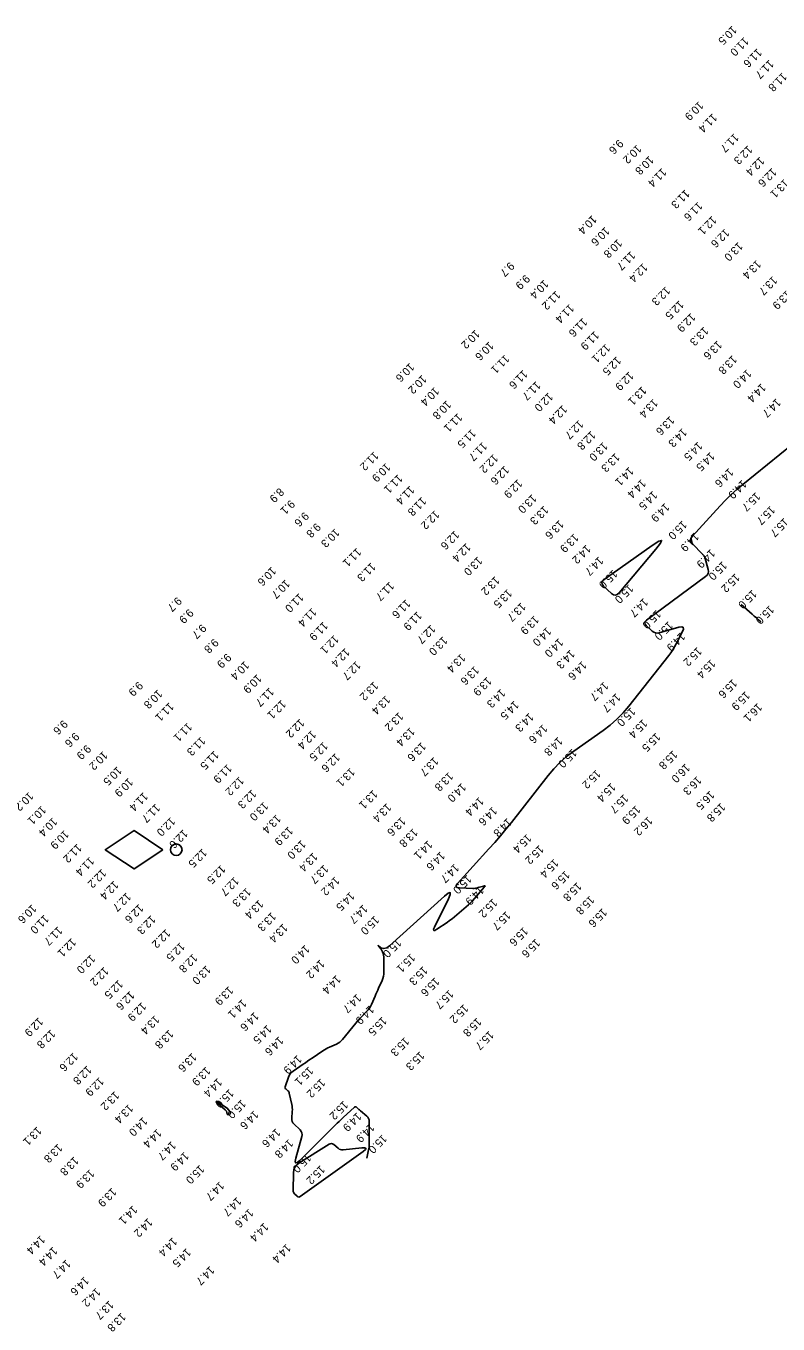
# Model space of a CAD drawing. Extents: x 988130 to 1132882, y 654656 to 841453.
# Drawn here: x 1027803 to 1028273, y 825754 to 826565 of the extents above; entities that cross this region are included whole.
import ezdxf

# ---------------------------------------------------------------- set-up
doc = ezdxf.new("R2010")
doc.units = 0
for name, color, linetype in [('V-CHAN-NAID', 7, 'Continuous'), ('V-TOPO-MAJR', 7, 'Continuous'), ('V-TOPO-SOUN', 7, 'Continuous')]:
    doc.layers.add(name, color=color, linetype=linetype)

msp = doc.modelspace()

# ---------------------------------------------------------------- linework, layer by layer
at = {"layer": 'V-CHAN-NAID'}
msp.add_lwpolyline([(1027888.4, 826049.98), (1027870.4, 826061.98), (1027852.4, 826049.98), (1027870.4, 826037.98)], close=True, dxfattribs=at)
msp.add_circle((1027896.8, 826049.98), 3.6, dxfattribs=at)
at = {"layer": 'V-TOPO-MAJR'}
msp.add_lwpolyline([(1028015.83, 825857.21), (1028016.99, 825862.43), (1028017.15, 825863.3), (1028017.27, 825864.18), (1028017.35, 825865.06), (1028017.37, 825865.95), (1028017.38, 825880.26), (1028017.29, 825881.21), (1028017, 825882.08), (1028016.52, 825882.86), (1028015.85, 825883.56), (1028011.87, 825886.91), (1028011.56, 825887.18), (1028011.26, 825887.44), (1028010.95, 825887.71), (1028010.65, 825887.99), (1028009.46, 825889.09), (1028009.16, 825889.3), (1028008.86, 825889.37), (1028008.56, 825889.3), (1028008.26, 825889.1), (1028001.2, 825882.65), (1027999.92, 825881.48), (1027998.66, 825880.3), (1027997.42, 825879.1), (1027996.18, 825877.89), (1027973.94, 825855.93), (1027972.32, 825854.57), (1027971.38, 825854.36), (1027971.11, 825855.28), (1027971.52, 825857.35), (1027975.3, 825870.81), (1027975.48, 825871.96), (1027975.35, 825873.04), (1027974.92, 825874.03), (1027974.18, 825874.94), (1027970.35, 825878.65), (1027969.69, 825879.43), (1027969.24, 825880.3), (1027969, 825881.24), (1027968.98, 825882.27), (1027969.32, 825886.54), (1027969.36, 825887.6), (1027969.33, 825888.66), (1027969.21, 825889.71), (1027969.02, 825890.76), (1027967.44, 825897.97), (1027967.31, 825898.38), (1027967.13, 825898.75), (1027966.88, 825899.09), (1027966.57, 825899.39), (1027965.2, 825900.51), (1027964.92, 825900.81), (1027964.76, 825901.14), (1027964.73, 825901.51), (1027964.82, 825901.91), (1027966.97, 825907.88), (1027967.45, 825908.96), (1027968.08, 825909.93), (1027968.85, 825910.79), (1027969.77, 825911.54), (1027976.09, 825915.96), (1027977.48, 825916.93), (1027978.87, 825917.89), (1027980.26, 825918.84), (1027981.66, 825919.79), (1027988.35, 825924.32), (1027989.36, 825924.97), (1027990.4, 825925.57), (1027991.46, 825926.12), (1027992.55, 825926.63), (1027996.96, 825928.56), (1027998.02, 825929.1), (1027998.99, 825929.75), (1027999.88, 825930.52), (1028000.68, 825931.39), (1028009.06, 825941.63), (1028009.87, 825942.6), (1028010.7, 825943.56), (1028011.55, 825944.49), (1028012.43, 825945.42), (1028015.95, 825949.07), (1028016.79, 825950.01), (1028017.53, 825951.01), (1028018.18, 825952.08), (1028018.74, 825953.21), (1028021.08, 825958.49), (1028021.62, 825959.73), (1028022.17, 825960.96), (1028022.72, 825962.2), (1028023.28, 825963.44), (1028025.49, 825968.38), (1028025.97, 825969.63), (1028026.31, 825970.91), (1028026.51, 825972.22), (1028026.57, 825973.56), (1028026.47, 825982.58), (1028026.28, 825984.47), (1028025.76, 825986.21), (1028024.9, 825987.82), (1028023.7, 825989.29), (1028022.96, 825990.06), (1028024.71, 825988.71), (1028026.48, 825988.22), (1028028.29, 825988.6), (1028030.12, 825989.84), (1028064.5, 826021.01), (1028066.82, 826022.87), (1028067.98, 826023.19), (1028067.99, 826021.99), (1028066.84, 826019.24), (1028058.18, 826001.63), (1028057.64, 826000.27), (1028057.71, 825999.59), (1028058.38, 825999.62), (1028059.67, 826000.34), (1028066.03, 826004.62), (1028067.6, 826005.7), (1028069.13, 826006.83), (1028070.63, 826008), (1028072.09, 826009.22), (1028077.97, 826014.25), (1028079.34, 826015.48), (1028080.67, 826016.75), (1028081.95, 826018.07), (1028083.19, 826019.44), (1028089.32, 826026.51), (1028089.7, 826027.04), (1028089.75, 826027.35), (1028089.45, 826027.43), (1028088.8, 826027.29), (1028085.55, 826026.28), (1028084.73, 826026.07), (1028083.9, 826025.92), (1028083.06, 826025.84), (1028082.21, 826025.84), (1028073.7, 826026.14), (1028072.35, 826026.35), (1028071.71, 826026.86), (1028071.79, 826027.67), (1028072.58, 826028.79), (1028092.21, 826050.46), (1028095.83, 826054.52), (1028099.38, 826058.65), (1028102.84, 826062.84), (1028106.24, 826067.09), (1028129.12, 826096.27), (1028132.72, 826100.53), (1028136.6, 826104.5), (1028140.76, 826108.17), (1028145.2, 826111.55), (1028163.51, 826124.48), (1028167.94, 826127.85), (1028172.11, 826131.52), (1028175.99, 826135.48), (1028179.6, 826139.74), (1028204.57, 826171.36), (1028205.86, 826173.08), (1028207.06, 826174.86), (1028208.18, 826176.69), (1028209.21, 826178.58), (1028213.15, 826186.25), (1028213.75, 826187.86), (1028213.58, 826188.84), (1028212.65, 826189.2), (1028210.96, 826188.93), (1028198.66, 826185.49), (1028197.45, 826185.29), (1028196.32, 826185.4), (1028195.26, 826185.82), (1028194.28, 826186.55), (1028190.51, 826190.07), (1028189.81, 826190.94), (1028189.61, 826191.77), (1028189.91, 826192.58), (1028190.7, 826193.36), (1028227.61, 826220.61), (1028228.56, 826221.51), (1028229.14, 826222.54), (1028229.35, 826223.71), (1028229.18, 826225.01), (1028227.19, 826232.82), (1028227.13, 826233), (1028227.05, 826233.17), (1028226.94, 826233.32), (1028226.81, 826233.46), (1028226.23, 826233.99), (1028226.09, 826234.12), (1028225.95, 826234.25), (1028225.81, 826234.39), (1028225.68, 826234.53), (1028219.33, 826241.03), (1028218.49, 826242.16), (1028218.2, 826243.31), (1028218.45, 826244.46), (1028219.24, 826245.63), (1028236.73, 826264.91), (1028240.06, 826268.44), (1028243.52, 826271.84), (1028247.11, 826275.11), (1028250.82, 826278.24), (1028281.64, 826303.23)], dxfattribs=at)
for points in [[(1028162.7, 826216.86), (1028163.1, 826217.89), (1028164.15, 826218.89), (1028194.18, 826240.12), (1028198.3, 826242.78), (1028200.05, 826243.26), (1028199.43, 826241.56), (1028196.44, 826237.67), (1028173.51, 826210.39), (1028172.41, 826209.4), (1028171.26, 826209.02), (1028170.08, 826209.25), (1028168.85, 826210.08), (1028163.88, 826214.66), (1028162.96, 826215.78)], [(1028249.81, 826203.2), (1028256.59, 826197.17), (1028257.95, 826195.96), (1028259.31, 826194.75), (1028260.68, 826193.55), (1028262.04, 826192.35), (1028260.68, 826193.55), (1028259.31, 826194.75), (1028257.95, 826195.96), (1028256.59, 826197.17)], [(1027921.5, 825892.43), (1027922.04, 825892.8), (1027928.64, 825888.55), (1027929.47, 825887.46), (1027930.24, 825886.39), (1027930.6, 825885.35), (1027930.09, 825884.66), (1027929.82, 825884.48), (1027929.32, 825884.41), (1027928.72, 825884.85), (1027928.44, 825885.81), (1027928.1, 825886.72), (1027927.36, 825887.57)], [(1027970.03, 825836.02), (1027970.3, 825835.54), (1027970.68, 825835.1), (1027972.43, 825833.45), (1027972.87, 825833.13), (1027973.33, 825833.01), (1027973.79, 825833.07), (1027974.28, 825833.33), (1028013.67, 825861.52), (1028015.01, 825862.65), (1028015.31, 825863.39), (1028014.59, 825863.74), (1028012.84, 825863.7), (1028001.04, 825862.49), (1028000.18, 825862.48), (1027999.37, 825862.64), (1027998.61, 825862.96), (1027997.9, 825863.45), (1027995.17, 825865.75), (1027994.48, 825866.2), (1027993.77, 825866.38), (1027993.04, 825866.3), (1027992.3, 825865.96), (1027973.45, 825854.21), (1027971.95, 825853.02), (1027970.87, 825851.6), (1027970.21, 825849.93), (1027969.98, 825848.03), (1027969.83, 825837.12), (1027969.88, 825836.55)]]:
    msp.add_lwpolyline(points, close=True, dxfattribs=at)

# ---------------------------------------------------------------- texts
at = {"layer": 'V-TOPO-SOUN'}
for s, p in [('10.5 ', (1028244.23, 826564.97)), ('11.0 ', (1028251.68, 826557.96)), ('11.6 ', (1028259.95, 826550.89)), ('11.7 ', (1028267.36, 826543.83)), ('11.8 ', (1028275.53, 826535.81)), ('10.9 ', (1028223.33, 826517.76)), ('11.4 ', (1028231.89, 826510.24)), ('11.7 ', (1028245.49, 826497.83)), ('9.6', (1028173.3, 826494.07)), ('10.2 ', (1028184.67, 826490.79)), ('12.3 ', (1028253.96, 826490.26)), ('10.8 ', (1028192.31, 826483.79)), ('12.4 ', (1028261.52, 826483.15)), ('11.4 ', (1028200.32, 826476.19)), ('12.6 ', (1028269.12, 826476.23)), ('13.1 ', (1028276.71, 826469.33)), ('11.3 ', (1028214.84, 826462.72)), ('11.6 ', (1028222.79, 826454.99)), ('10.4 ', (1028156.74, 826446.67)), ('12.1 ', (1028231.65, 826446.27)), ('10.6 ', (1028164.78, 826439.4)), ('12.6 ', (1028239.66, 826438.3)), ('10.8 ', (1028172.62, 826431.83)), ('11.7 ', (1028180.81, 826424.16)), ('13.0 ', (1028248.02, 826429.91)), ('9.7', (1028105.21, 826417.55)), ('12.4 ', (1028188.48, 826416.69)), ('13.4 ', (1028259.42, 826418.7)), ('9.9', (1028114.91, 826409.58)), ('13.7 ', (1028269.53, 826408.62)), ('10.4 ', (1028126.58, 826406.31)), ('12.3 ', (1028202.64, 826402.15)), ('13.9 ', (1028278.14, 826399.73)), ('11.2 ', (1028134.05, 826399.42)), ('12.5 ', (1028211.13, 826393.43)), ('11.4 ', (1028142.52, 826391.15)), ('12.9 ', (1028218.41, 826385.51)), ('11.6 ', (1028150.81, 826382.53)), ('13.3 ', (1028226.5, 826376.96)), ('10.2 ', (1028083.59, 826375.11)), ('10.6 ', (1028092.32, 826367.8)), ('11.9 ', (1028158.18, 826374.3)), ('13.6 ', (1028235.04, 826368.35)), ('11.1 ', (1028102.16, 826359.6)), ('12.1 ', (1028165.14, 826366.28)), ('13.8 ', (1028244.33, 826359.13)), ('10.6 ', (1028042.69, 826354.4)), ('12.5 ', (1028171.97, 826358.5)), ('10.2 ', (1028050.49, 826346.92)), ('11.6 ', (1028113.54, 826350.04)), ('11.7 ', (1028121.73, 826342.95)), ('12.9 ', (1028179.82, 826349.03)), ('14.0 ', (1028253.41, 826350.4)), ('10.4 ', (1028058.24, 826339.39)), ('12.0 ', (1028129.42, 826335.88)), ('13.1 ', (1028187.86, 826339.76)), ('14.4 ', (1028262.43, 826341.58)), ('10.8 ', (1028065.77, 826330.93)), ('12.4 ', (1028138.26, 826328.02)), ('13.4 ', (1028194.92, 826331.96)), ('14.7 ', (1028271.82, 826332.23)), ('11.1 ', (1028072.78, 826322.95)), ('12.7 ', (1028148.36, 826318.7)), ('13.6 ', (1028205.31, 826321.15)), ('11.5 ', (1028081.23, 826313.06)), ('12.8 ', (1028156.03, 826311.89)), ('14.3 ', (1028213.07, 826313.64)), ('11.7 ', (1028088.21, 826305.02)), ('13.0 ', (1028163.59, 826304.97)), ('14.5 ', (1028222.79, 826305.15)), ('11.2 ', (1028020.37, 826299.04)), ('12.2 ', (1028095.05, 826297.5)), ('13.3 ', (1028171.13, 826298.05)), ('14.5 ', (1028230.44, 826298.69)), ('10.9 ', (1028027.8, 826291.87)), ('12.6 ', (1028102, 826290.12)), ('14.1 ', (1028179.84, 826289.43)), ('14.6 ', (1028242.13, 826288.64)), ('11.1 ', (1028035.37, 826284.8)), ('12.9 ', (1028110.25, 826281.74)), ('14.4 ', (1028187.48, 826281.82)), ('14.9 ', (1028250.45, 826281.33)), ('8.9', (1027961.21, 826276.39)), ('11.4 ', (1028042.8, 826277.69)), ('11.8 ', (1028050.2, 826270.63)), ('13.0 ', (1028119.14, 826272.37)), ('14.5 ', (1028194.61, 826274.43)), ('15.7 ', (1028258.97, 826273.58)), ('9.1', (1027968.02, 826268.85)), ('12.2 ', (1028058.42, 826262.33)), ('13.3 ', (1028126.62, 826265.15)), ('14.9 ', (1028202.17, 826266.87)), ('15.7 ', (1028268.12, 826265.15)), ('9.6', (1027976.74, 826261.35)), ('9.8', (1027984.18, 826254.47)), ('13.6 ', (1028136.09, 826256.2)), ('15.0 ', (1028213.05, 826255.88)), ('15.7 ', (1028276.59, 826257.57)), ('10.3 ', (1027996, 826250.97)), ('12.6 ', (1028070.8, 826249.59)), ('13.9 ', (1028145.35, 826247.81)), ('14.9 ', (1028220.57, 826248.39)), ('11.1 ', (1028009.55, 826238.8)), ('12.4 ', (1028078.01, 826241.87)), ('14.2 ', (1028152.96, 826240.78)), ('14.9 ', (1028230.66, 826238.06)), ('11.3 ', (1028018.61, 826229.69)), ('13.0 ', (1028085.25, 826233.38)), ('14.7 ', (1028160.9, 826233.43)), ('15.0 ', (1028238.13, 826230.53)), ('10.6 ', (1027956.37, 826226.98)), ('15.0 ', (1028169.64, 826225.19)), ('15.2 ', (1028246.07, 826222.9)), ('10.7 ', (1027964.99, 826219.07)), ('11.7 ', (1028030.14, 826217.64)), ('13.2 ', (1028096.1, 826221.13)), ('13.5 ', (1028103.8, 826213.15)), ('15.0 ', (1028179.59, 826216.05)), ('9.7', (1027897.31, 826208.29)), ('11.0 ', (1027973.55, 826210.44)), ('11.6 ', (1028040.38, 826206.65)), ('14.7 ', (1028188.82, 826207.49)), ('15.0 ', (1028256.7, 826212.66)), ('9.9', (1027904.65, 826200.84)), ('11.4 ', (1027981.64, 826201.41)), ('11.9 ', (1028047.48, 826199.15)), ('13.7 ', (1028112.36, 826204.7)), ('15.0 ', (1028196.87, 826200.08)), ('15.0 ', (1028267.56, 826203)), ('9.7', (1027912.69, 826191.3)), ('11.9 ', (1027988.71, 826192.76)), ('12.7 ', (1028055.94, 826190.85)), ('13.9 ', (1028120.59, 826196.6)), ('14.0 ', (1028128.29, 826189.33)), ('15.0 ', (1028204.42, 826193.04)), ('9.8', (1027920.31, 826182.26)), ('12.1 ', (1027995.51, 826184.45)), ('13.0 ', (1028063.44, 826183.52)), ('14.0 ', (1028135.77, 826182.36)), ('14.9 ', (1028212.01, 826186.06)), ('9.9', (1027928.3, 826172.98)), ('12.4 ', (1028002.36, 826176.24)), ('13.4 ', (1028074.65, 826172.78)), ('14.3 ', (1028143.06, 826175.18)), ('15.2 ', (1028222.45, 826176.87)), ('10.4 ', (1027939.56, 826168.16)), ('12.7 ', (1028009.29, 826168.2)), ('13.6 ', (1028083.22, 826165.08)), ('14.6 ', (1028150.42, 826168.16)), ('15.4 ', (1028230.87, 826169.2)), ('10.9 ', (1027947.35, 826159.86)), ('13.9 ', (1028091.03, 826158.24)), ('15.6 ', (1028244.41, 826156.84)), ('9.9', (1027873.04, 826155.43)), ('10.8 ', (1027885.25, 826150.25)), ('11.7 ', (1027955.01, 826151.61)), ('13.2 ', (1028020.22, 826155.35)), ('14.3 ', (1028099.61, 826150.78)), ('14.7 ', (1028164, 826155.24)), ('15.9 ', (1028252.47, 826149.2)), ('11.1 ', (1027892.43, 826142.23)), ('12.1 ', (1027962.51, 826143.78)), ('13.4 ', (1028027.68, 826146.62)), ('14.5 ', (1028108.08, 826143.34)), ('14.7 ', (1028171.63, 826148.03)), ('16.1 ', (1028260.09, 826141.87)), ('12.2 ', (1027974.05, 826132.11)), ('13.2 ', (1028035.9, 826136.16)), ('14.3 ', (1028117.35, 826135.75)), ('15.0 ', (1028180.91, 826139.19)), ('9.6', (1027826.05, 826131.41)), ('11.1 ', (1027903.86, 826129.67)), ('12.4 ', (1027981.36, 826124.89)), ('13.4 ', (1028043.02, 826126.74)), ('14.6 ', (1028125.89, 826128.62)), ('15.4 ', (1028188.32, 826131.82)), ('9.6', (1027833.29, 826123.6)), ('11.3 ', (1027912.17, 826120.88)), ('12.5 ', (1027988.69, 826117.64)), ('13.6 ', (1028049.99, 826117.38)), ('14.8 ', (1028135.4, 826120.74)), ('15.5 ', (1028196.55, 826123.37)), ('9.9', (1027840.65, 826115.87)), ('10.2 ', (1027851.1, 826111.88)), ('11.5 ', (1027920.53, 826112.12)), ('12.6 ', (1027996.28, 826110.6)), ('13.7 ', (1028057.78, 826108.14)), ('15.0 ', (1028144.29, 826113.34)), ('15.8 ', (1028207.13, 826112.31)), ('10.5 ', (1027859.92, 826102.29)), ('11.9 ', (1027928.72, 826103.71)), ('13.1 ', (1028005.56, 826101.4)), ('15.2 ', (1028159.21, 826100.31)), ('16.0 ', (1028215.01, 826104.04)), ('10.9 ', (1027866.97, 826095.18)), ('12.2 ', (1027936.23, 826096.01)), ('13.8 ', (1028067.03, 826098.74)), ('14.0 ', (1028075.06, 826091.9)), ('15.4 ', (1028168.51, 826091.94)), ('16.3 ', (1028222.24, 826096.27)), ('10.2 ', (1027804.7, 826086.37)), ('11.4 ', (1027876.28, 826086.2)), ('12.3 ', (1027944, 826087.86)), ('13.1 ', (1028019.77, 826087.59)), ('15.7 ', (1028176.5, 826084.91)), ('16.5 ', (1028230.33, 826087.16)), ('10.1 ', (1027812.6, 826077.8)), ('11.7 ', (1027883.92, 826079.02)), ('13.0 ', (1027951.44, 826080.2)), ('13.4 ', (1028028.34, 826079.27)), ('14.4 ', (1028086.13, 826083.22)), ('14.6 ', (1028094.47, 826077.2)), ('15.9 ', (1028184.02, 826077.99)), ('15.8 ', (1028237.09, 826079.55)), ('10.4 ', (1027819.59, 826070.41)), ('12.0 ', (1027893.31, 826070.6)), ('13.4 ', (1027959.35, 826072.29)), ('13.6 ', (1028037.34, 826070.71)), ('14.8 ', (1028103.7, 826070.09)), ('16.2 ', (1028191.58, 826070.99)), ('10.9 ', (1027826.86, 826062.51)), ('12.6 ', (1027901.16, 826062.95)), ('13.9 ', (1027966.92, 826064.76)), ('13.8 ', (1028044.9, 826063.69)), ('15.4 ', (1028115.92, 826060.14)), ('11.2 ', (1027834.91, 826054.02)), ('12.5 ', (1027913.13, 826050.99)), ('13.0 ', (1027974.94, 826056.3)), ('14.1 ', (1028054.04, 826056.07)), ('15.2 ', (1028123.59, 826053.14)), ('11.4 ', (1027842.65, 826045.8)), ('13.4 ', (1027982.27, 826048.51)), ('14.6 ', (1028061.87, 826049.12)), ('15.4 ', (1028132.85, 826044.58)), ('12.2 ', (1027850.22, 826038.27)), ('12.5 ', (1027924.73, 826040.77)), ('13.7 ', (1027989.05, 826040.92)), ('14.7 ', (1028070.67, 826041.52)), ('15.6 ', (1028139.89, 826037.24)), ('12.4 ', (1027857.91, 826030.89)), ('12.7 ', (1027933.1, 826033.34)), ('14.2 ', (1027996.02, 826033.55)), ('15.0 ', (1028078.54, 826034.51)), ('14.9 ', (1028086.23, 826027.5)), ('15.8 ', (1028147.27, 826029.92)), ('12.7 ', (1027865.69, 826023.56)), ('13.3 ', (1027940.59, 826026.43)), ('13.4 ', (1027948.42, 826018.96)), ('14.5 ', (1028005.4, 826023.95)), ('15.2 ', (1028094.6, 826019.7)), ('15.8 ', (1028155.28, 826021.62)), ('10.6 ', (1027806.61, 826016.16)), ('12.6 ', (1027873.45, 826016.28)), ('13.3 ', (1027956.35, 826011.22)), ('14.7 ', (1028013.58, 826015.97)), ('15.7 ', (1028102.92, 826011.87)), ('15.6 ', (1028163.19, 826013.74)), ('11.0 ', (1027814.37, 826009.67)), ('11.7 ', (1027822.92, 826002.36)), ('12.3 ', (1027881, 826009.32)), ('13.4 ', (1027963.58, 826004.1)), ('15.0 ', (1028020.78, 826009.02)), ('12.1 ', (1027831.39, 825995.06)), ('12.2 ', (1027890.34, 826000.69)), ('15.0 ', (1028034.68, 825994.74)), ('15.6 ', (1028113.76, 826001.96)), ('15.6 ', (1028121.41, 825994.69)), ('12.5 ', (1027899.3, 825992.44)), ('14.0 ', (1027977.33, 825990.81)), ('12.0 ', (1027843.35, 825984.77)), ('12.8 ', (1027907.21, 825985.35)), ('13.0 ', (1027915.49, 825977.98)), ('14.2 ', (1027986.72, 825981.7)), ('15.1 ', (1028043.25, 825985.4)), ('12.2 ', (1027851.74, 825977.08)), ('14.4 ', (1027996.82, 825971.93)), ('15.3 ', (1028051.09, 825977.47)), ('15.6 ', (1028058.41, 825970.51)), ('12.5 ', (1027860.68, 825969.01)), ('12.6 ', (1027867.93, 825961.99)), ('13.9 ', (1027929.61, 825964.96)), ('15.7 ', (1028067.21, 825962.69)), ('12.9 ', (1027875.17, 825954.97)), ('14.1 ', (1027937.87, 825956.85)), ('14.7 ', (1028009.63, 825960.2)), ('15.2 ', (1028076.5, 825953.72)), ('13.4 ', (1027883.39, 825946.76)), ('14.6 ', (1027945.55, 825948.87)), ('14.9 ', (1028017.59, 825953.03)), ('15.5 ', (1028025.53, 825945.89)), ('12.9 ', (1027810.78, 825945.45)), ('12.8 ', (1027818.4, 825937.95)), ('13.8 ', (1027892.24, 825937.78)), ('14.5 ', (1027953.61, 825940.84)), ('15.8 ', (1028084.73, 825945.36)), ('14.6 ', (1027960.95, 825933.56)), ('15.3 ', (1028039.51, 825933.12)), ('15.7 ', (1028092.36, 825937.12)), ('12.6 ', (1027832.54, 825923.65)), ('13.6 ', (1027906.72, 825923.32)), ('14.9 ', (1027972.48, 825922.01)), ('15.3 ', (1028049.05, 825924.3)), ('12.8 ', (1027841.09, 825915.4)), ('13.9 ', (1027915.35, 825914.69)), ('15.1 ', (1027979.6, 825914.8)), ('12.9 ', (1027848.73, 825908.19)), ('14.4 ', (1027922.61, 825907.59)), ('15.2 ', (1027987.05, 825907.28)), ('13.2 ', (1027858.33, 825899.39)), ('15.0 ', (1027929.95, 825900.74)), ('13.4 ', (1027867.02, 825891.27)), ('15.0 ', (1027937.5, 825894.18)), ('15.2 ', (1028001.37, 825893.42)), ('14.0 ', (1027875.95, 825883.19)), ('14.6 ', (1027945.43, 825887.42)), ('14.9 ', (1028009.65, 825886.15)), ('13.1 ', (1027809.82, 825877.3)), ('14.4 ', (1027884.79, 825875.93)), ('14.6 ', (1027959.1, 825876.2)), ('14.9 ', (1028017.83, 825879.25)), ('13.8 ', (1027822.84, 825866.56)), ('14.7 ', (1027893.84, 825868.13)), ('14.8 ', (1027967.07, 825869.49)), ('15.0 ', (1028025.62, 825872.42)), ('13.8 ', (1027832.94, 825858.52)), ('14.9 ', (1027901.83, 825861.49)), ('15.0 ', (1027978.28, 825860.32)), ('13.9 ', (1027842.78, 825850.6)), ('15.0 ', (1027911.54, 825853.38)), ('15.2 ', (1027986.88, 825853.16)), ('14.7 ', (1027923.9, 825842.98)), ('13.9 ', (1027856.58, 825839.03)), ('14.7 ', (1027934.72, 825833.23)), ('14.1 ', (1027869.7, 825827.98)), ('14.6 ', (1027942.15, 825826.03)), ('14.2 ', (1027879.17, 825820.16)), ('14.4 ', (1027951.61, 825817.22)), ('14.4 ', (1027812, 825809.38)), ('14.4 ', (1027894.47, 825808.08)), ('14.4 ', (1027819.72, 825802.17)), ('14.5 ', (1027903.16, 825801.36)), ('14.4 ', (1027965.56, 825804.03)), ('14.7 ', (1027827.99, 825794.25)), ('14.6 ', (1027839.4, 825783.66)), ('14.7 ', (1027917.86, 825790.17)), ('14.2 ', (1027846.67, 825776.57)), ('13.7 ', (1027854.85, 825768.65)), ('13.8 ', (1027862.48, 825761.04))]:
    msp.add_text(s, height=5, rotation=225, dxfattribs=at).set_placement(p)

doc.saveas('drawing.dxf')
